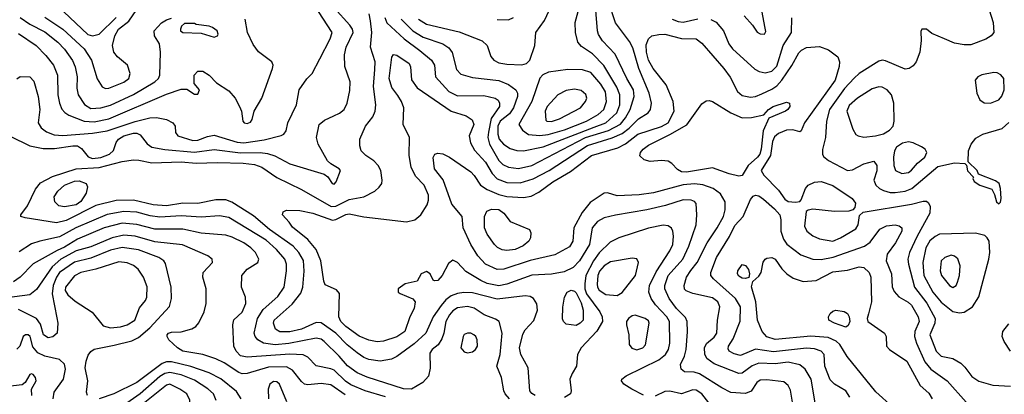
# Model space of a CAD drawing. Extents: x 1173029 to 1307123, y 522559 to 678521.
# Tile 570 of 623: x 1236813 to 1242798, y 661973 to 664252. Entities that reach past the tile are written whole.
import ezdxf

# ---------------------------------------------------------------- set-up
doc = ezdxf.new("R2010")
doc.units = 0

msp = doc.modelspace()

# ---------------------------------------------------------------- linework, layer by layer
at = {"layer": '0CON10XD'}
for points in [[(1242668.9, 664428.9), (1242730.8, 664235), (1242734, 664175), (1242718.8, 664155), (1242686.9, 664133.1), (1242595, 664100), (1242555, 664100), (1242495, 664110.4), (1242434.3, 664135), (1242358, 664168), (1242325, 664194.2), (1242295.9, 664194.1), (1242290.3, 664179.7), (1242293.3, 664125), (1242285.4, 664055), (1242263.1, 663995), (1242245, 663970.9), (1242220, 663955), (1242195, 663952), (1242075, 664000.9), (1242055, 664005.5), (1242035, 664000.5), (1241915.5, 663924.5), (1241885, 663897.3), (1241825.9, 663834.1), (1241735.2, 663705), (1241716.5, 663635), (1241712, 663535), (1241693.2, 663463.2), (1241693.1, 663435), (1241700, 663420), (1241729.2, 663395), (1241845, 663335.5), (1241875, 663338.9), (1241943.3, 663375), (1242005, 663391.2), (1242022.5, 663365), (1242022.5, 663332.5), (1242004.4, 663275), (1242016.5, 663245), (1242039.4, 663225), (1242063.8, 663213.8), (1242105, 663201.8), (1242135, 663200), (1242195, 663208.5), (1242236.9, 663225), (1242395, 663359.7), (1242495, 663380.6), (1242557.5, 663377.5), (1242567.5, 663367.5), (1242575, 663332.5), (1242610, 663295), (1242607.5, 663285), (1242615, 663267.5), (1242650, 663245), (1242721.7, 663221.7), (1242739.5, 663189.5), (1242751.2, 663145), (1242765, 663132.5), (1242775, 663142.5), (1242778.8, 663165), (1242776, 663225), (1242766, 663255), (1242745, 663271.2), (1242641.7, 663311.7), (1242632.5, 663335), (1242578.3, 663388.3), (1242580.8, 663455), (1242596, 663495), (1242625, 663532), (1242666.7, 663555), (1242785, 663590), (1242825, 663626.7)], [(1236795, 663892.9), (1236815, 663906.7), (1236875, 663904.3), (1236898, 663878), (1236924.1, 663785), (1236935.9, 663705), (1236924.6, 663625), (1236942.7, 663595), (1236975, 663570), (1237021.8, 663551.8), (1237075, 663547.9), (1237255, 663561.7), (1237343.8, 663576.2), (1237515, 663633.6), (1237604.7, 663654.7), (1237645, 663657.8), (1237705, 663645.5), (1237744, 663625), (1237758, 663605), (1237760, 663565), (1237774, 663545), (1237865, 663517.6), (1237895, 663519.5), (1237955, 663542.2), (1237995, 663550), (1238135, 663506.9), (1238175, 663502.3), (1238298.7, 663521.3), (1238403.2, 663546.8), (1238418.8, 663555), (1238432.5, 663575), (1238442.2, 663625), (1238496, 663735), (1238511.4, 663825), (1238558.3, 663891.7), (1238590, 663925), (1238636.4, 664015), (1238700, 664135), (1238713.1, 664175), (1238603.5, 664343.5)], [(1239285, 662719.2), (1239254, 662705), (1239228, 662662), (1239156.2, 662645), (1239114, 662615), (1239114, 662595), (1239125, 662586), (1239203.2, 662553.2), (1239217.5, 662535), (1239211.5, 662495), (1239184.5, 662445), (1239154.5, 662355), (1239105, 662322.4), (1239025, 662296.8), (1238985, 662292.6), (1238935, 662301.4), (1238877.3, 662327.3), (1238795, 662386.2), (1238764.7, 662415), (1238753.4, 662445), (1238756.8, 662586.8), (1238738.3, 662608.3), (1238669.4, 662639.4), (1238660.6, 662660.6), (1238644.3, 662785), (1238615, 662853.5), (1238565.2, 662915.2), (1238470.1, 662990.1), (1238451.1, 663021.1), (1238410, 663065), (1238415, 663083.3), (1238435, 663092.5), (1238515, 663090.4), (1238595, 663075.3), (1238715, 663031.7), (1238735, 663036), (1238795, 663066.9), (1238815, 663070.2), (1238905, 663052.8), (1239165, 663023.2), (1239215, 663035.5), (1239251.1, 663065), (1239289.1, 663125), (1239298.5, 663155), (1239298.5, 663185), (1239272.5, 663245), (1239219.7, 663299.7), (1239193.2, 663355), (1239180, 663425), (1239182.1, 663535), (1239144.5, 663615), (1239147.3, 663715), (1239133.9, 663753.9), (1239111.2, 663791.2), (1239075, 663840), (1239059.7, 663895), (1239075, 664023.8), (1239085, 664040.8), (1239105, 664036.9), (1239179.5, 663985), (1239188.8, 663965), (1239195.4, 663885.4), (1239228.4, 663838.4), (1239435, 663696), (1239526.9, 663666.9), (1239562.4, 663642.4), (1239572.5, 663615), (1239544.5, 663545), (1239552.6, 663502.6), (1239578, 663458), (1239645, 663386), (1239685.4, 663315.4), (1239714.8, 663284.8), (1239775, 663261.3), (1239855, 663259.6), (1239935, 663283.6), (1240031.3, 663335), (1240265, 663487.2), (1240415, 663532.7), (1240475, 663559.8), (1240517.8, 663592.2), (1240575, 663649.2), (1240633.3, 663685), (1240648.2, 663705), (1240653.2, 663745), (1240640.2, 663805), (1240575.8, 663955.8), (1240540.8, 664080.8), (1240519.9, 664119.9), (1240435, 664232.9), (1240393.1, 664356.9)], [(1239031.4, 664265), (1239045, 664232.7), (1239149.7, 664135), (1239246.1, 664065), (1239315.5, 664005), (1239333.8, 663975), (1239339.6, 663905), (1239421.5, 663815), (1239475, 663789.5), (1239635, 663790.6), (1239704.1, 663774.1), (1239721.9, 663761.9), (1239729.7, 663745), (1239729.2, 663725), (1239679.2, 663650.8), (1239662.1, 663567.9), (1239659.4, 663535), (1239669.2, 663495), (1239725, 663394.6), (1239750.7, 663370.7), (1239784.4, 663354.4), (1239845, 663347.2), (1239925, 663364.3), (1240251.6, 663535), (1240391.1, 663578.9), (1240465, 663617.5), (1240495.9, 663654.1), (1240522.9, 663705), (1240547.4, 663785), (1240544.8, 663824.8), (1240503.8, 663895), (1240432.2, 664042.2), (1240355, 664123.8), (1240331.8, 664161.8), (1240325.2, 664185.2), (1240309.1, 664385)], [(1239131.7, 664255), (1239203.6, 664183.6), (1239265.7, 664145.7), (1239384.8, 664104.8), (1239421.2, 664081.2), (1239442.1, 664052.1), (1239468.3, 663948.3), (1239495, 663920), (1239565, 663901.1), (1239725, 663882.2), (1239785, 663857.5), (1239829.6, 663825), (1239838.2, 663805), (1239838.1, 663785), (1239815.2, 663715), (1239789.6, 663680.4), (1239733.1, 663635), (1239718.8, 663605), (1239719.3, 663555), (1239728.3, 663525), (1239754.6, 663495), (1239795, 663469.4), (1239835, 663456.9), (1239875, 663455.3), (1239995, 663479.3), (1240305, 663598), (1240376.8, 663625), (1240442.3, 663685), (1240461.6, 663735), (1240460.8, 663795), (1240442.7, 663842.7), (1240363.2, 663973.2), (1240295, 664044.6), (1240228.1, 664088.1), (1240206.3, 664116.3), (1240190.5, 664175), (1240189.5, 664235), (1240221.6, 664355)], [(1239237.8, 664255), (1239285, 664224.8), (1239485, 664178.6), (1239623.6, 664123.6), (1239653.8, 664095), (1239677.7, 664027.7), (1239694.4, 664005), (1239725, 663989.6), (1239775, 663981.8), (1239865, 663976.7), (1239893.4, 663986.6), (1239914, 664005), (1239944.4, 664095.6), (1239950, 664175), (1240002.6, 664247.4), (1240061.9, 664375)], [(1241216.3, 664276.3), (1241268.3, 664218.3), (1241295, 664176.7), (1241315, 664166.2), (1241340, 664165), (1241348.8, 664181.2), (1241345, 664200), (1241311.5, 664375)], [(1236755, 663544), (1236875, 663485.3), (1236955, 663468.1), (1237025, 663467.9), (1237135, 663484.5), (1237165, 663483.8), (1237189.1, 663469.1), (1237228.2, 663418.2), (1237255, 663407.8), (1237305, 663413.2), (1237359.1, 663435), (1237383.2, 663456.8), (1237398.8, 663505), (1237413.1, 663525), (1237446.7, 663545), (1237505, 663561.7), (1237525, 663561.5), (1237545, 663551.8), (1237586.9, 663496.9), (1237616.7, 663476.7), (1237695, 663462.4), (1237875, 663446.5), (1237995, 663463.3), (1238155, 663441.5), (1238275, 663443.7), (1238318.1, 663438.1), (1238363.6, 663423.6), (1238455, 663375.3), (1238662.6, 663312.6), (1238685.5, 663295.5), (1238712, 663255), (1238725, 663252.5), (1238736.9, 663265), (1238762, 663335), (1238755, 663345.8), (1238704.5, 663374.5), (1238683.4, 663393.4), (1238627.3, 663495), (1238617.9, 663535), (1238632.5, 663615), (1238665, 663641.3), (1238723, 663667), (1238757.2, 663682.8), (1238785.7, 663705), (1238804.4, 663745), (1238818.8, 663821.2), (1238820.8, 663875), (1238788.3, 663968.3), (1238787.7, 664037.7), (1238797.3, 664085), (1238839.7, 664175), (1238835.3, 664195), (1238819.5, 664219.5), (1238724.7, 664325)], [(1238542.9, 662722.9), (1238537.2, 662787.2), (1238509.2, 662835), (1238475.2, 662875.1), (1238331.2, 662975), (1238235, 663059.2), (1238102.4, 663142.4), (1238066.6, 663156.6), (1238005, 663156.4), (1237895, 663134.3), (1237805, 663135.6), (1237705, 663120), (1237623.4, 663126.6), (1237505, 663154), (1237398.3, 663151.7), (1237275, 663121.9), (1237095, 663030.4), (1237036.5, 663016.5), (1236845.8, 663045.8), (1236820, 663055), (1236820, 663065), (1236859.6, 663120.4), (1236908, 663222), (1236939.6, 663260.4), (1237012.5, 663297.5), (1237155, 663344.7), (1237295, 663352.9), (1237435, 663389.8), (1237505, 663398.8), (1237537.5, 663397.5), (1237615, 663380.3), (1237795, 663388.1), (1237885, 663380), (1238015, 663384.3), (1238171.3, 663378.7), (1238240.6, 663370.6), (1238284.5, 663355), (1238375, 663292.7), (1238525, 663218.2), (1238706.2, 663116.2), (1238735, 663118.1), (1238815, 663157.9), (1238905, 663175.4), (1238970.8, 663209.2), (1238997.7, 663232.3), (1239013.3, 663255), (1239016.7, 663275), (1239008.1, 663335), (1238992.5, 663365), (1238965, 663394), (1238916.2, 663425), (1238888, 663455), (1238880, 663485), (1238880, 663525), (1238914.4, 663605), (1238958.8, 663661.2), (1238974.2, 663695), (1238976.8, 663733.2), (1238963.8, 663845), (1238971.2, 663948.8), (1238974.2, 663995), (1238945.3, 664085), (1238953.7, 664175), (1238946, 664246), (1238937.7, 664287.7)], [(1236965, 664266.6), (1237074, 664194), (1237204.1, 664075), (1237248.9, 664005), (1237283.1, 663893.1), (1237315, 663844.3), (1237335, 663834.5), (1237355, 663834.6), (1237445, 663872), (1237476.4, 663895), (1237483.5, 663925), (1237467.8, 663975), (1237406.6, 664026.6), (1237384.2, 664055), (1237377, 664095), (1237390.5, 664155), (1237413.6, 664195), (1237476.3, 664243.7), (1237525, 664313.9)], [(1237080.2, 664300.2), (1237227, 664163)], [(1236805, 664169.2), (1236912.7, 664095), (1236972.1, 664035), (1237017.7, 663975), (1237042, 663915), (1237043.6, 663795), (1237053.8, 663743.8), (1237068.8, 663708.8), (1237086.8, 663686.8), (1237110.6, 663670.6), (1237205, 663634.3), (1237265, 663629.8), (1237355, 663648.1), (1237705, 663798.7), (1237795, 663828.6), (1237829.2, 663829.2), (1237875, 663800), (1237895, 663800), (1237906.7, 663825), (1237873.3, 663865), (1237874.2, 663915), (1237895, 663940), (1237925, 663938.8), (1237964.3, 663914.3), (1238008.5, 663868.5), (1238085, 663819.6), (1238122.2, 663775), (1238149.6, 663725), (1238160.5, 663695), (1238169.2, 663635), (1238176.7, 663625), (1238195, 663620.8), (1238215, 663628.8), (1238226.2, 663645), (1238238, 663695), (1238283.8, 663775), (1238349.1, 663955), (1238353.5, 663975), (1238345.9, 663995.9), (1238265, 664056.8), (1238232.2, 664102.2), (1238198.1, 664175), (1238183.1, 664255)], [(1236815.3, 664265), (1236874, 664224), (1236965, 664178.8), (1237045.1, 664115.1), (1237085, 664073.9), (1237133.6, 664003.6), (1237149.4, 663965), (1237162.5, 663905), (1237160, 663835), (1237168, 663795), (1237206.4, 663736.4), (1237245, 663711.4), (1237305, 663715.2), (1237365, 663731.7), (1237505, 663797.8), (1237635.2, 663874.8), (1237656.8, 663895), (1237664.6, 663915), (1237669.5, 664055), (1237662.9, 664105), (1237632, 664155), (1237630, 664185), (1237675, 664233.8), (1237705, 664252), (1237735, 664261.2)], [(1237227, 664163), (1237255, 664153.7), (1237295.2, 664164.8), (1237398.4, 664265)], [(1237995, 664146), (1238015, 664153.3), (1238020, 664165), (1238012.5, 664185), (1237985, 664204.2), (1237965, 664212.5), (1237885, 664222.5), (1237875, 664230), (1237815, 664230), (1237797, 664213), (1237790, 664195), (1237790, 664185), (1237805, 664174), (1237915, 664170), (1237995, 664146)], [(1239715, 664252.7), (1239785, 664252.2), (1239814.6, 664265.4)], [(1240779.4, 664255), (1240815, 664240.7), (1240845, 664236.7), (1240935, 664256.9)], [(1241015, 664253.8), (1241047.2, 664237.2), (1241091.2, 664185), (1241123.1, 664105), (1241145.5, 664075), (1241281.5, 663951.5), (1241307.7, 663937.7), (1241345, 663929.6), (1241385, 663939.7), (1241415, 663970.4), (1241453.9, 664096.1), (1241503.8, 664175), (1241506.8, 664263.2)], [(1241654.7, 661885), (1241624.4, 662064.4), (1241587.5, 662125), (1241555, 662151.6), (1241485, 662168.7), (1241405, 662157.6), (1241305, 662161.5), (1241265, 662147.1), (1241205, 662102.4), (1241185, 662099.4), (1241035, 662157.4), (1240990.8, 662190.8), (1240976.7, 662216.7), (1240974.8, 662255), (1240987.8, 662282.2), (1241035, 662321.6), (1241050, 662345), (1241054.2, 662425), (1241069.7, 662505), (1241055.8, 662535.8), (1241025, 662560.7), (1240905, 662586), (1240865, 662602.5), (1240855, 662612.5), (1240851.8, 662635), (1240865.4, 662685), (1240893.2, 662726.8), (1240931.6, 662775), (1240991.4, 662895), (1241052.8, 662985), (1241090.4, 663055), (1241102.3, 663095), (1241100.8, 663145), (1241073.7, 663193.7), (1241028.6, 663225), (1240965, 663247.6), (1240915, 663253.9), (1240845, 663248), (1240665, 663198.9), (1240577.6, 663187.6), (1240445, 663181.1), (1240385, 663198.8), (1240365, 663197.5), (1240280.8, 663139.2), (1240231.6, 663078.4), (1240180.8, 662985), (1240176.2, 662905), (1240155, 662870.5), (1240065, 662822.2), (1239915, 662787.6), (1239755, 662733.6), (1239715, 662732.4), (1239645, 662764.7), (1239598, 662815), (1239555, 662884.4), (1239508.9, 662985), (1239503.1, 663055), (1239440.5, 663130.5), (1239387.8, 663277.8), (1239334.6, 663345), (1239325.7, 663414.3), (1239336.9, 663433.1), (1239355, 663440.6), (1239385, 663435.6), (1239426, 663416), (1239555, 663326.9), (1239576, 663305), (1239614, 663245), (1239655, 663218.1), (1239725, 663188.3), (1239775, 663177), (1239875, 663169.6), (1239921.9, 663178.1), (1239967.9, 663202.1), (1240053.8, 663265), (1240161.4, 663328.6), (1240288.9, 663425), (1240448.2, 663471.8), (1240495, 663496.6), (1240571.2, 663555), (1240715, 663602.3), (1240755, 663624.7), (1240791.1, 663695), (1240785.2, 663755.2), (1240742, 663855), (1240663.6, 663955), (1240636.1, 664006.1), (1240622.3, 664055), (1240621.2, 664098.8), (1240634.4, 664135.6), (1240655, 664153.1), (1240697.3, 664162.7), (1240735, 664163.2), (1240835, 664137.4), (1240925, 664135.4), (1240960.2, 664110.3), (1241092.9, 663955), (1241132.2, 663902.2), (1241175.9, 663815.9), (1241205, 663791.8), (1241255, 663781.8), (1241285, 663784.7), (1241325, 663800.6), (1241385, 663828.8), (1241415, 663850), (1241446.7, 663885), (1241506.8, 663973.2), (1241548.5, 664051.5), (1241565, 664067.8), (1241595, 664083.1), (1241675, 664090), (1241729.4, 664069.4), (1241785.9, 664025.9), (1241796.4, 663995), (1241795, 663966.7), (1241769.5, 663885), (1241583.8, 663625), (1241564.2, 663575.8), (1241555, 663570), (1241511.9, 663581.9), (1241475, 663580.2), (1241425, 663558.8), (1241401.5, 663538.5), (1241389.6, 663510.4), (1241376.8, 663425), (1241319.2, 663335), (1241335.5, 663305.5), (1241425.2, 663215.2), (1241465, 663159.6), (1241485, 663146.2), (1241528.1, 663141.9), (1241555, 663146.2), (1241564.2, 663155.8), (1241590.6, 663225), (1241605.7, 663245), (1241645, 663263.8), (1241685, 663267.3), (1241755, 663243.8), (1241872.5, 663165), (1241894, 663135), (1241889.5, 663110.5), (1241877.5, 663095), (1241852.3, 663087.7), (1241765.5, 663084.5), (1241635, 663098.6), (1241605.9, 663094.1), (1241594.2, 663085.8), (1241584.4, 662995), (1241597.8, 662965), (1241635, 662936.4), (1241675, 662918.5), (1241755, 662904.7), (1241803.3, 662925), (1241895, 662979.4), (1241910, 663005), (1241918.3, 663061.7), (1241939.2, 663080.8), (1242235, 663129.3), (1242305, 663148.9), (1242325, 663147.1), (1242337.6, 663137.6), (1242347.8, 663115), (1242345.4, 663075), (1242267.5, 662935), (1242222.7, 662835), (1242211.9, 662795), (1242216.2, 662763.8), (1242252.1, 662625), (1242327.2, 662527.2), (1242378.3, 662435), (1242376.8, 662405), (1242345.3, 662335), (1242383.6, 662235), (1242415, 662205.4), (1242485, 662190), (1242533.2, 662163.2), (1242558.8, 662138.8), (1242600.7, 662080.7), (1242642.6, 662052.6), (1242729.3, 662029.3), (1242835, 662021.7)], [(1239975, 663548.4), (1240025, 663553.5), (1240125, 663582.4), (1240258.8, 663635), (1240329.3, 663675), (1240363.5, 663705), (1240380.5, 663755), (1240373.4, 663813.4), (1240345, 663860), (1240285, 663931.8), (1240233.4, 663946.6), (1240145, 663949.7), (1240026.7, 663933.3), (1239993.1, 663916.9), (1239975, 663896.2), (1239926.6, 663755), (1239847.7, 663615), (1239869.6, 663579.6), (1239905, 663554.7), (1239975, 663548.4)], [(1242715, 663744.4), (1242765.3, 663764.7), (1242782.6, 663787.4), (1242797.3, 663825), (1242794.5, 663895), (1242777.1, 663917.1), (1242755, 663928.8), (1242735, 663930.9), (1242662.6, 663917.4), (1242638, 663905), (1242622, 663885), (1242630.8, 663805), (1242650, 663765), (1242675, 663746), (1242715, 663744.4)], [(1240045, 663633.8), (1240095, 663649.1), (1240221.1, 663715), (1240253.1, 663755), (1240259.4, 663775), (1240255, 663798), (1240225, 663821.5), (1240185, 663830.4), (1240135, 663821.2), (1240084.3, 663795.7), (1240019.5, 663725), (1240006.4, 663695), (1240011.3, 663641.3), (1240017.5, 663635), (1240045, 663633.8)], [(1241945, 663537.7), (1242015, 663544.6), (1242063.2, 663556.8), (1242100.2, 663579.8), (1242121.9, 663605), (1242129.5, 663635), (1242127.5, 663745), (1242112.9, 663795), (1242085.4, 663825.4), (1242055, 663841.5), (1242035.5, 663844.5), (1241995, 663830.9), (1241905.6, 663775), (1241855, 663730), (1241841.1, 663695), (1241876.7, 663586.7), (1241895, 663554.2), (1241910, 663545), (1241945, 663537.7)], [(1241185, 663299.2), (1241125, 663313.4), (1241025, 663350.8), (1240866.7, 663325), (1240835, 663326.2), (1240810.6, 663340.6), (1240778, 663378), (1240755, 663390.8), (1240715, 663396.2), (1240645, 663388.7), (1240609.4, 663399.4), (1240582.9, 663422.9), (1240587.5, 663445), (1240603.6, 663465), (1240635, 663487.8), (1240765, 663553), (1240867.4, 663612.6), (1240960.4, 663739.6), (1240985, 663758.6), (1241005, 663761.4), (1241025, 663754.5), (1241134.8, 663684.8), (1241205, 663654.7), (1241262, 663658), (1241337.3, 663672.7), (1241364.4, 663705), (1241393.9, 663723.9), (1241475, 663750), (1241492.5, 663745), (1241494, 663725), (1241482, 663705), (1241468, 663695), (1241366, 663654), (1241331.6, 663575), (1241320.5, 663465), (1241312.1, 663435), (1241298, 663415), (1241242, 663365), (1241205, 663303.6), (1241185, 663299.2)], [(1242175, 663317.3), (1242215, 663323.3), (1242235, 663336.2), (1242271.3, 663378.7), (1242314.5, 663415), (1242326.5, 663445), (1242316.9, 663465), (1242295, 663479.6), (1242245, 663503.8), (1242215, 663508.8), (1242179.1, 663500.9), (1242143.4, 663476.6), (1242130.9, 663455), (1242124.7, 663415), (1242126.2, 663365), (1242135.8, 663335), (1242175, 663317.3)], [(1237085, 663114.2), (1237050.6, 663120.6), (1237026.2, 663145), (1237023.2, 663175), (1237045, 663208.8), (1237085.6, 663245), (1237145, 663269.3), (1237175, 663271), (1237217.1, 663255), (1237225.6, 663235), (1237216.2, 663196.2), (1237185, 663145.8), (1237155, 663126), (1237085, 663114.2)], [(1241520.5, 661865), (1241497.8, 661997.8), (1241485, 662025.8), (1241458.6, 662048.6), (1241355, 662061.5), (1241315, 662058.2), (1241294.4, 662045), (1241258.8, 661991.2), (1241225, 661978.8), (1241135, 661984.6), (1241081.8, 662011.8), (1240945, 662097.1), (1240912.9, 662107.1), (1240855, 662110.5), (1240833.1, 662125), (1240829.5, 662155), (1240854.2, 662205.8), (1240864.1, 662245), (1240872.6, 662352.6), (1240870.7, 662415), (1240859.7, 662439.7), (1240805, 662495.9), (1240760.8, 662555), (1240734.2, 662615), (1240735.3, 662635.3), (1240755.7, 662695), (1240843.6, 662795), (1240880.8, 662875), (1240924.6, 663005), (1240929.5, 663065), (1240925, 663133.3), (1240915, 663145.6), (1240895, 663153.3), (1240845, 663156.8), (1240737.9, 663122.1), (1240625, 663095.8), (1240435, 663063.4), (1240365, 663046), (1240325.7, 663024.3), (1240292.2, 662985), (1240277.1, 662885), (1240216.1, 662785), (1240176.4, 662743.6), (1240122.2, 662717.8), (1240045.3, 662704.7), (1239925, 662697.8), (1239775, 662642.6), (1239725, 662633), (1239655, 662648), (1239615, 662665.3), (1239525, 662720), (1239475, 662774.2), (1239445, 662790), (1239420.2, 662769.8), (1239381.4, 662695), (1239355, 662666.2), (1239335, 662662.5), (1239327, 662667), (1239308.8, 662705), (1239285, 662719.2)], [(1241858.5, 661955), (1241834.8, 661994.8), (1241765, 662035.3), (1241740.4, 662060.4), (1241707.5, 662145), (1241703.5, 662215), (1241685.7, 662235), (1241645, 662248.9), (1241595, 662253.5), (1241395, 662232), (1241285, 662247.9), (1241195, 662209.7), (1241155, 662219.6), (1241125.4, 662235.4), (1241118.7, 662248.7), (1241121.1, 662265), (1241149.1, 662310.9), (1241192.3, 662417.7), (1241194.7, 662505), (1241164.6, 662555), (1241030.4, 662675), (1241015, 662696.2), (1241014.1, 662715), (1241048.6, 662805), (1241127.1, 662932.9), (1241159.2, 663000.8), (1241211, 663055), (1241255, 663157.8), (1241272, 663178), (1241285, 663183.6), (1241305, 663179.6), (1241335, 663160.3), (1241402, 663102), (1241432.9, 663065), (1241440, 663035), (1241439.7, 662965), (1241456.8, 662916.8), (1241476.3, 662886.3), (1241562, 662822), (1241635, 662796), (1241685, 662793.6), (1241757.1, 662807.1), (1241948.6, 662875), (1241982, 662898), (1242041.9, 662978.1), (1242082.9, 662997.1), (1242135, 663004.6), (1242158.9, 662998.9), (1242175.7, 662985), (1242174.3, 662965), (1242136.2, 662895), (1242085.4, 662825), (1242080.9, 662785), (1242111.6, 662705), (1242116.5, 662626.5), (1242127.8, 662597.8), (1242156.7, 662566.8), (1242214, 662534), (1242235, 662515.3), (1242274.7, 662445), (1242279.7, 662415), (1242255.2, 662355), (1242252.4, 662325), (1242264.5, 662284.5), (1242315, 662171.5), (1242351.1, 662125), (1242450.9, 662055), (1242565.4, 661925.4)], [(1239789.6, 661945), (1239764.6, 661975), (1239755.4, 661995), (1239741.1, 662075), (1239713.6, 662145), (1239734.1, 662215), (1239744.7, 662345), (1239727.8, 662415), (1239705, 662430.5), (1239637, 662457), (1239576.4, 662496.4), (1239535, 662507.4), (1239475, 662499.7), (1239445, 662480.3), (1239425, 662456.1), (1239404, 662415), (1239391.6, 662345), (1239379, 662311), (1239355.6, 662274.4), (1239321.1, 662245), (1239306.9, 662223.1), (1239308.2, 662131.8), (1239297.1, 662082.9), (1239262.9, 662045), (1239195, 662003.4), (1239145, 662006.5), (1238925, 662076.8), (1238865, 662102.6), (1238805, 662145.3), (1238754.8, 662204.8), (1238664.6, 662295), (1238645, 662309.4), (1238615, 662314.3), (1238448.4, 662281.6), (1238365, 662273.2), (1238295, 662284.8), (1238259.6, 662305), (1238244.1, 662325), (1238238.6, 662345), (1238258.4, 662435), (1238292, 662488), (1238381.2, 662568.8), (1238421.1, 662625), (1238434.2, 662725), (1238433.6, 662765), (1238424.1, 662795), (1238374.7, 662855), (1238310.2, 662910.2), (1238085, 663048.1), (1238028, 663058), (1237915, 663050), (1237795, 663058.7), (1237665, 663049.8), (1237605, 663058.7), (1237525, 663080.7), (1237445, 663085.5), (1237343.7, 663066.3), (1237153.7, 662986.3), (1237055, 662930.7), (1236935.2, 662904.8), (1236885, 662887.8), (1236809.9, 662840.1)], [(1239775, 662848), (1239745, 662851.5), (1239716.4, 662866.4), (1239698.2, 662885), (1239655, 662947.1), (1239638.7, 662985), (1239638.2, 663055), (1239652.1, 663087.9), (1239681.4, 663098.6), (1239725, 663097.8), (1239755, 663076), (1239794.5, 663024.5), (1239911.4, 662975), (1239920, 662955), (1239916.9, 662925), (1239907.8, 662905), (1239873.8, 662876.2), (1239825, 662854.1), (1239775, 662848)], [(1238114.6, 662425.4), (1238165, 662473.5), (1238186.7, 662525), (1238185, 662563.3), (1238161.9, 662625), (1238163.1, 662695), (1238195, 662734.4), (1238260.8, 662775), (1238267.1, 662795), (1238246.7, 662835), (1238216.9, 662865), (1238174.4, 662895), (1238105, 662928.6), (1238065, 662941.2), (1237915.8, 662954.2), (1237805, 662977.3), (1237635, 662977.1), (1237525, 663007), (1237435, 663014.5), (1237325.5, 662985), (1237165, 662916.7), (1237085, 662867.7), (1237041.4, 662848.6), (1236895, 662767.5), (1236815.4, 662685), (1236775, 662657.2)], [(1240605, 661968.4), (1240533.4, 662003.4), (1240485.6, 662035), (1240470.6, 662055), (1240473.1, 662065), (1240500, 662085), (1240698.2, 662181.8), (1240738.7, 662215), (1240757.5, 662245), (1240764.7, 662285), (1240762.3, 662415), (1240746.2, 662445), (1240678, 662518), (1240651.6, 662555), (1240636.5, 662595), (1240641.6, 662635), (1240680.9, 662719.1), (1240764.7, 662845), (1240783.8, 662885), (1240787.2, 662935), (1240783.8, 662965), (1240774.7, 662984.7), (1240755, 662997.5), (1240725, 663001.3), (1240635, 662983.4), (1240454.1, 662925.9), (1240401.3, 662898.7), (1240336.2, 662833.8), (1240300, 662785), (1240255.2, 662695), (1240247.4, 662645), (1240248, 662615), (1240257.7, 662585), (1240340, 662475), (1240353.6, 662445), (1240355.3, 662415), (1240322.1, 662357.9), (1240225, 662255.8), (1240204.5, 662215), (1240198.1, 662145), (1240170.5, 662099.5), (1240157.7, 662065), (1240165.7, 661994.3), (1240160.8, 661975), (1240125, 661952.7)], [(1238790.4, 661970.4), (1238705, 662031.1), (1238645, 662038.8), (1238565, 662031.5), (1238545, 662035.4), (1238525, 662050), (1238470.1, 662120.1), (1238435, 662140.4), (1238325, 662138.3), (1238195, 662100.5), (1238165, 662097.6), (1238145, 662105.3), (1238056.5, 662165), (1238005, 662189.2), (1237925, 662214.7), (1237805, 662234.7), (1237771.1, 662255), (1237719.2, 662305), (1237708.6, 662325), (1237710, 662335), (1237718, 662345), (1237735, 662350.9), (1237795, 662352.9), (1237859.3, 662370.7), (1237883.9, 662386.1), (1237901.7, 662408.3), (1237934.4, 662475), (1237946.9, 662525), (1237945.6, 662615), (1237925.8, 662685), (1237928.8, 662715), (1237984, 662775), (1237982, 662795), (1237956.2, 662815), (1237801.7, 662881.7), (1237635, 662900.6), (1237515, 662935.2), (1237445, 662941.5), (1237374.3, 662925.7), (1237245, 662870.2), (1237155, 662846.4), (1237063.2, 662795), (1237010.6, 662749.4), (1236915, 662611.1), (1236875, 662577.7), (1236703.4, 662556.6)], [(1242525, 662469.1), (1242555, 662473.1), (1242604.6, 662505.4), (1242643.4, 662566.6), (1242704.6, 662795), (1242709.5, 662835), (1242705.4, 662905.4), (1242695, 662926), (1242679.3, 662939.3), (1242622.8, 662952.8), (1242405, 662947.4), (1242377, 662933), (1242345, 662905.9), (1242320.5, 662865), (1242303.5, 662775), (1242309.6, 662695), (1242363.5, 662595), (1242415, 662534.1), (1242485, 662477.7), (1242525, 662469.1)], [(1237224.7, 661964.7), (1237219.1, 661985), (1237226.5, 662055), (1237211.7, 662135), (1237216.4, 662175), (1237229.4, 662210.6), (1237245, 662234.4), (1237265, 662247.3), (1237387.6, 662272.4), (1237495, 662298.8), (1237535, 662318.7), (1237603.2, 662376.8), (1237723.1, 662506.9), (1237736.2, 662555), (1237733.1, 662625), (1237699.2, 662769.2), (1237688.5, 662785), (1237658.1, 662805), (1237535, 662851.3), (1237435, 662865.2), (1237365, 662849.8), (1237245, 662800.7), (1237145, 662776.3), (1237055, 662713.5), (1237035.5, 662685), (1237015.5, 662635), (1237010.3, 662585), (1237038.6, 662438.6), (1237044.4, 662405), (1237040, 662345), (1237015, 662322.1), (1236985, 662316.2), (1236958, 662335), (1236938.9, 662398.9), (1236914, 662434), (1236805, 662488.1)], [(1240445, 662574.4), (1240475, 662591.4), (1240556.8, 662695), (1240574.4, 662775), (1240565, 662797.5), (1240535, 662801.9), (1240405, 662778.2), (1240365, 662755.3), (1240338.1, 662721.9), (1240327.8, 662695), (1240323.2, 662643.2), (1240324.7, 662625), (1240335, 662606.4), (1240375, 662579.4), (1240445, 662574.4)], [(1242120, 661895), (1242018.1, 661988.1), (1241842.3, 662202.3), (1241798.3, 662275), (1241776.9, 662296.9), (1241728, 662318), (1241622.8, 662327.2), (1241405, 662306), (1241355, 662322.2), (1241325.3, 662355), (1241296.9, 662425), (1241287.6, 662535), (1241262.2, 662627.8), (1241270.3, 662659.7), (1241305, 662692), (1241320, 662715), (1241333.3, 662776.7), (1241344, 662795), (1241355, 662801.4), (1241385, 662804.5), (1241405, 662795.4), (1241446, 662736), (1241475.7, 662705), (1241515, 662678.8), (1241575, 662660), (1241655, 662665.3), (1241755, 662717.4), (1241845, 662728.7), (1241915, 662749.2), (1241945, 662744.6), (1241976.1, 662715), (1241986, 662685), (1241990, 662535), (1241972.1, 662462.1), (1241964.6, 662435), (1241968.1, 662415), (1242070.8, 662345), (1242080, 662325), (1242081.2, 662265), (1242101.2, 662245), (1242205, 662175.5), (1242286.9, 662026.9), (1242339.1, 661979.1), (1242358.8, 661945)], [(1242485, 662623.1), (1242505, 662634.2), (1242514.6, 662655.4), (1242526.5, 662695), (1242529.5, 662755), (1242515, 662797.1), (1242495, 662814.4), (1242475, 662820.5), (1242436.2, 662805), (1242415, 662786), (1242407.8, 662725), (1242417.1, 662695), (1242465, 662634.4), (1242485, 662623.1)], [(1237365, 662377.4), (1237425, 662384.2), (1237465, 662396.6), (1237512.2, 662425), (1237540.7, 662499.3), (1237577.2, 662542.8), (1237586.3, 662563.7), (1237587.7, 662627.7), (1237565.3, 662685.3), (1237532.2, 662735), (1237505, 662756.5), (1237465, 662773.8), (1237415, 662778.2), (1237275.5, 662734.5), (1237185, 662713.9), (1237145, 662693.3), (1237091.3, 662625), (1237090, 662605), (1237105, 662578.5), (1237150.5, 662540.5), (1237253.3, 662473.3), (1237319.8, 662389.8), (1237365, 662377.4)], [(1239946, 661965), (1239925, 661976.9), (1239913.5, 661995), (1239904.3, 662135), (1239858.8, 662215), (1239851.1, 662255), (1239871.5, 662338.5), (1239886.4, 662365), (1239937.6, 662422.4), (1239960.9, 662485), (1239957.1, 662522.9), (1239935.3, 662555.3), (1239915, 662567.9), (1239885, 662572), (1239715, 662552.4), (1239565, 662590.2), (1239512.4, 662592.4), (1239475, 662586.9), (1239435, 662571.9), (1239402.8, 662547.2), (1239373.9, 662513.9), (1239326.7, 662445), (1239281.2, 662345), (1239209.8, 662280.2), (1239105, 662202.5), (1239073.5, 662186.5), (1239005, 662174.7), (1238935, 662184.7), (1238905, 662197.2), (1238865, 662224.7), (1238804.3, 662274.3), (1238735, 662345.2), (1238645, 662408.4), (1238615, 662410), (1238525, 662369.3), (1238455, 662352.2), (1238393.4, 662353.4), (1238368.6, 662368.6), (1238356.1, 662405), (1238360.4, 662425), (1238469.5, 662520.5), (1238521.9, 662588.1), (1238534.2, 662625), (1238542.9, 662722.9)], [(1241225, 662677.1), (1241205, 662679.5), (1241185, 662692.2), (1241176.9, 662705), (1241178.6, 662725), (1241205, 662763.3), (1241225, 662756.7), (1241242.7, 662732.7), (1241250, 662705), (1241245, 662683.3), (1241225, 662677.1)], [(1240195, 662392.6), (1240135, 662400), (1240118.1, 662415), (1240113.1, 662433.1), (1240113.9, 662503.9), (1240124.5, 662565), (1240141.4, 662595), (1240165, 662606.7), (1240185, 662601.5), (1240195, 662590), (1240225, 662529.6), (1240237.7, 662485), (1240237.3, 662425), (1240220.4, 662405), (1240195, 662392.6)], [(1241835, 662381.8), (1241765, 662405.4), (1241731.4, 662425), (1241728.6, 662445), (1241740, 662465), (1241755, 662478.6), (1241775, 662484.3), (1241825, 662476.4), (1241844.4, 662465), (1241855.3, 662445), (1241858.6, 662415), (1241849.2, 662390.7), (1241835, 662381.8)], [(1239036.8, 661956.8), (1238913.3, 661995), (1238825, 662031.6), (1238792.3, 662052.3), (1238725, 662119), (1238705, 662128.1), (1238615.9, 662145.9), (1238565, 662198.1), (1238535, 662213.8), (1238455, 662216.7), (1238195, 662198.4), (1238155, 662207.1), (1238129.1, 662235), (1238115.3, 662265), (1238107.8, 662395), (1238114.6, 662425.4)], [(1240565, 662244.4), (1240601.2, 662255), (1240616.8, 662273.2), (1240640, 662405), (1240635, 662420.8), (1240615.8, 662435), (1240555, 662454.5), (1240535, 662450), (1240513.8, 662435), (1240502.5, 662415), (1240500.8, 662395), (1240516.2, 662335), (1240516.7, 662275), (1240533.3, 662253.3), (1240565, 662244.4)], [(1242835, 662236.4), (1242796.8, 662295), (1242785.4, 662325), (1242790, 662355), (1242825, 662401.1)], [(1237015.8, 661945), (1237022.9, 661985), (1237078.2, 662065), (1237090.8, 662125), (1237085.9, 662155.9), (1237055, 662185.4), (1236965, 662204.3), (1236923.1, 662225), (1236891.7, 662261.7), (1236875.4, 662325), (1236865, 662335.6), (1236847.5, 662335), (1236833.3, 662325), (1236814, 662265), (1236795, 662247.5)], [(1239535, 662226), (1239565, 662230.8), (1239583.8, 662245), (1239595.8, 662265), (1239594.2, 662304.2), (1239585.8, 662325), (1239573.8, 662335), (1239555, 662345.6), (1239535, 662345.7), (1239515, 662336), (1239508, 662325), (1239494, 662255), (1239515, 662231.2), (1239535, 662226)], [(1238159.1, 661945), (1238130.5, 661990.5), (1238036.4, 662066.4), (1237965, 662102.9), (1237852.9, 662142.9), (1237735, 662171.2), (1237705, 662170.6), (1237679.5, 662160.5), (1237524.6, 662045), (1237384.3, 661975), (1237295, 661944.6)], [(1236886.1, 661965), (1236884.2, 662005), (1236912.9, 662055), (1236909.4, 662075), (1236895, 662092.5), (1236885, 662097.5), (1236875, 662094), (1236845.5, 662044.5), (1236828.5, 662031.5), (1236685, 662013.4)], [(1238006.5, 661935), (1237990.8, 661975), (1237955.8, 662005.8), (1237875, 662059.3), (1237795, 662090.8), (1237725, 662105.7), (1237695, 662099.3), (1237665, 662081.8), (1237545, 661976.4), (1237409.3, 661880.7)], [(1237715, 661693.8), (1237766, 661725), (1237815.9, 661775), (1237830, 661805), (1237851.1, 661895), (1237847.1, 661937.1), (1237828.2, 661975), (1237786.5, 662005), (1237725, 662035.3), (1237705, 662028.8), (1237563.9, 661915), (1237535.7, 661885), (1237524.2, 661855), (1237549.3, 661795), (1237605, 661722.1), (1237655, 661696.4), (1237715, 661693.8)], [(1238437.1, 661927.1), (1238392, 662035), (1238375, 662049.4), (1238355, 662050.6), (1238334.3, 662035), (1238323.3, 662005), (1238324.4, 661945.6)], [(1241030, 661885), (1240960, 661975), (1240925, 661998.6), (1240905, 661999.2), (1240835, 661975.9), (1240765, 661991.9), (1240735, 661990.8), (1240675, 661962.5)]]:
    msp.add_lwpolyline(points, dxfattribs=at)

doc.saveas('drawing.dxf')
